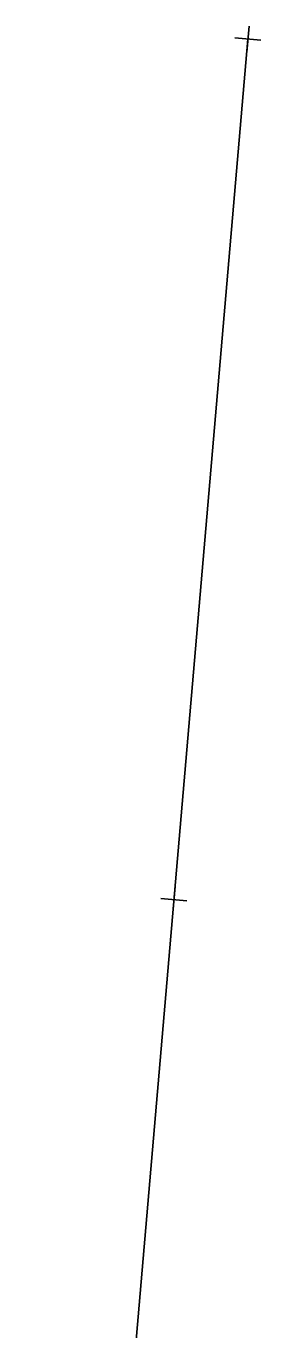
# Model space of a CAD drawing. Extents: x -537341 to -532984, y -1143469 to -1141314.
# Drawn here: x -533147 to -532985, y -1142571 to -1141675 of the extents above; entities that cross this region are included whole.
import ezdxf

# ---------------------------------------------------------------- set-up
doc = ezdxf.new("R2010")
doc.units = 0
for name, color, linetype in [('u_povodí', 7, 'Continuous'), ('x_formát_křížky', 7, 'Continuous'), ('x_formát_rám', 7, 'Continuous')]:
    doc.layers.add(name, color=color, linetype=linetype)

# ---------------------------------------------------------------- blocks, each defined once
blk = doc.blocks.new('BIG')
at = {"layer": 'x_formát_křížky'}
for p, q in [((0, 895.5), (0, 886.5)), ((-4.5, 891), (4.5, 891)), ((0, 598.5), (0, 589.5)), ((-4.5, 594), (4.5, 594))]:
    blk.add_line(p, q, dxfattribs=at)
at = {"layer": 'x_formát_rám'}
blk.add_line((0, 0), (0, 891), dxfattribs=at)

msp = doc.modelspace()

# ---------------------------------------------------------------- block references
at = {"layer": 'u_povodí', "xscale": 2.0000000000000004, "yscale": 1.9999999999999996, "rotation": -4.9171773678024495}
msp.add_blockref('BIG', (-533146.62, -1143459.1), dxfattribs=at)

doc.saveas('drawing.dxf')
